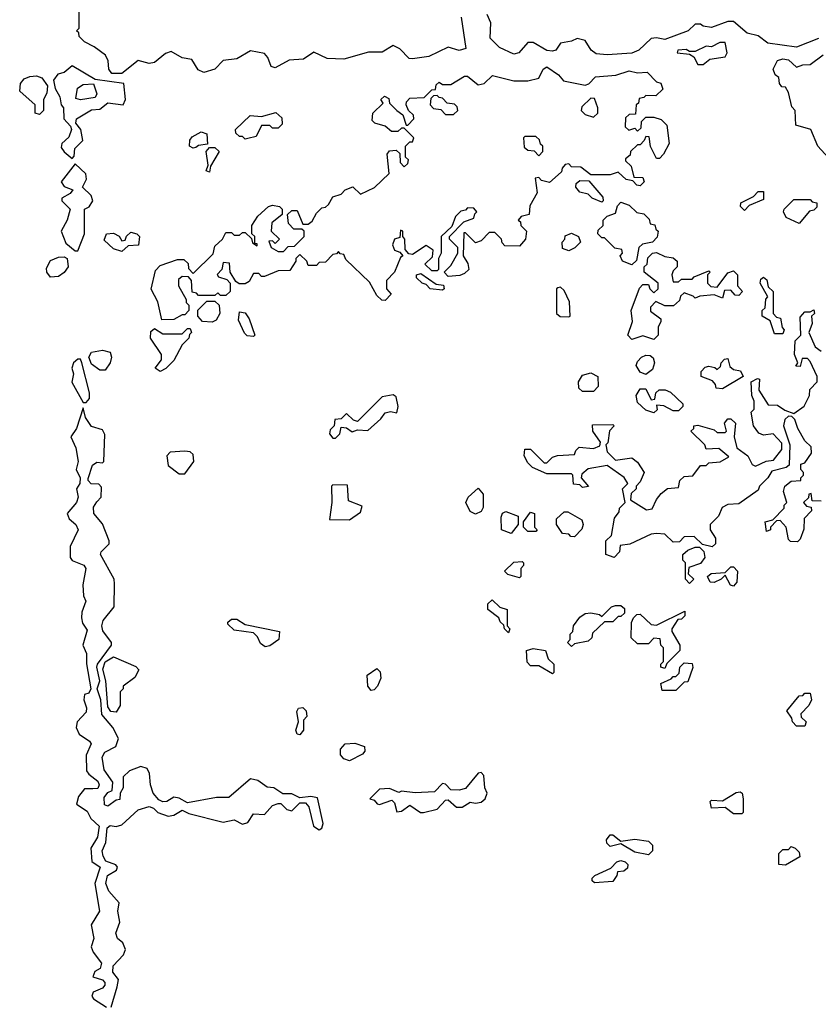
# Model space of a CAD drawing. Extents: x 2769579 to 2883812, y 684207 to 828660.
# Tile 477 of 505: x 2827953 to 2830864, y 813405 to 816996. Entities that reach past the tile are written whole.
import ezdxf

# ---------------------------------------------------------------- set-up
doc = ezdxf.new("R2010")
doc.units = 0

msp = doc.modelspace()

# ---------------------------------------------------------------- linework, layer by layer
at = {"layer": '0CON02XD'}
for points in [[(2828625, 816803.3), (2828603.4, 816813.4), (2828580.7, 816850.7), (2828545, 816857.5), (2828505, 816880), (2828485, 816872.5), (2828445, 816840), (2828425, 816836.7), (2828385, 816847.5), (2828325, 816800), (2828289.5, 816799.5), (2828278.8, 816815), (2828276.1, 816846.1), (2828266.4, 816866.4), (2828225, 816897.5), (2828190, 816915), (2828170, 816935), (2828168.3, 816948.3), (2828160, 816955), (2828170, 816965), (2828170, 817075)], [(2829562.5, 817005), (2829579.3, 816890.7), (2829555, 816883.3), (2829515, 816896.2), (2829445, 816861.2), (2829385, 816853.8), (2829372.5, 816855), (2829339.3, 816889.3), (2829315, 816902.5), (2829275, 816877.5), (2829225, 816877.5), (2829135, 816852), (2829073.9, 816853.9), (2829025, 816877.5), (2828988, 816852), (2828935, 816848.8), (2828885, 816820), (2828870, 816825), (2828858.3, 816858.3), (2828845, 816872.5), (2828795, 816882.5), (2828745, 816853.8), (2828695, 816846.7), (2828665, 816816), (2828625, 816803.3)], [(2830185, 816874.2), (2830095, 816867.5), (2830055, 816872), (2830036.7, 816885), (2830015, 816920), (2829985, 816927.5), (2829965, 816917.5), (2829925, 816910), (2829907.5, 816885), (2829895, 816881.2), (2829875, 816883.8), (2829825, 816912.5), (2829805, 816912.5), (2829772.5, 816875), (2829755, 816870), (2829702.5, 816895), (2829668.3, 816928.3), (2829670, 816985), (2829657.5, 817015)], [(2830865, 816927.5), (2830785, 816896.2), (2830680.5, 816910.5), (2830645, 816936.7), (2830605, 816947.5), (2830555, 816990), (2830535, 816990), (2830475, 816967.5), (2830445, 816972.5), (2830435, 816980), (2830415, 816980), (2830390, 816955), (2830305, 816923.3), (2830275, 816930), (2830255, 816927.5), (2830210, 816885), (2830185, 816874.2)], [(2830445, 816832.5), (2830468.3, 816851.7), (2830525, 816860), (2830532.5, 816875), (2830525, 816912.5), (2830505, 816912.5), (2830475, 816897.5), (2830455, 816900), (2830415, 816880), (2830395, 816880), (2830383, 816887), (2830352.5, 816885), (2830350, 816875), (2830395, 816870), (2830410, 816860), (2830425, 816832.5), (2830445, 816832.5)], [(2830901.7, 816491.7), (2830862.5, 816535), (2830837.5, 816595), (2830781.7, 816611.7), (2830780, 816665), (2830768.3, 816678.3), (2830755, 816730), (2830745, 816750), (2830731.7, 816751.7), (2830723, 816763), (2830720, 816785), (2830707.5, 816795), (2830700, 816815), (2830715, 816846.7), (2830735, 816853.3), (2830755, 816850), (2830785, 816822.5), (2830808.3, 816831.7), (2830835, 816832.5), (2830882.3, 816867.7)], [(2828145, 816490), (2828151.7, 816498.3), (2828153.9, 816526.1), (2828183.3, 816555), (2828176.7, 816595), (2828158.3, 816618.3), (2828160, 816635), (2828215, 816667.5), (2828245, 816670), (2828275, 816692.5), (2828330, 816685), (2828338.8, 816705), (2828333.3, 816763.3), (2828228.3, 816778.3), (2828145, 816827.5), (2828116, 816804), (2828092.7, 816797.3), (2828076, 816775), (2828082.5, 816745), (2828100, 816715), (2828104, 816685), (2828113.3, 816675), (2828113.8, 816635), (2828138.3, 816608.3), (2828142.5, 816595), (2828132.3, 816567.7), (2828106.7, 816545), (2828105, 816530), (2828115, 816513.8), (2828145, 816490)], [(2828471.7, 815901.7), (2828457, 815967), (2828433, 816013), (2828448.3, 816081.7), (2828465, 816100), (2828528.3, 816121.7), (2828551.7, 816121.7), (2828567, 816107), (2828568.3, 816088.3), (2828585, 816070), (2828658.3, 816141.7), (2828665, 816170), (2828692.5, 816195), (2828705, 816220), (2828725, 816220), (2828735, 816210), (2828755, 816210), (2828765, 816220), (2828775, 816220), (2828798.3, 816198.3), (2828801.7, 816181.7), (2828818.3, 816171.7), (2828818.3, 816178.3), (2828810, 816180), (2828810, 816205), (2828800, 816215), (2828800, 816245), (2828820.7, 816279.3), (2828860, 816315), (2828875, 816320), (2828900, 816315), (2828910, 816305), (2828910, 816285), (2828872.5, 816255), (2828870, 816225), (2828900, 816195), (2828885, 816180), (2828875, 816190), (2828861.7, 816188.3), (2828870, 816165), (2828895, 816150), (2828915, 816150), (2828931.7, 816168.3), (2828955, 816170), (2828990, 816205), (2828990, 816225), (2828981.7, 816231.7), (2828952.5, 816232.5), (2828932.5, 816252.5), (2828930, 816285), (2828945, 816300), (2828965, 816300), (2828985, 816250), (2829005, 816250), (2829019.3, 816260.7), (2829035, 816290), (2829055, 816310), (2829068.3, 816311.7), (2829078.3, 816321.7), (2829095, 816350), (2829125, 816360), (2829140, 816375), (2829167, 816387), (2829195, 816360), (2829246.4, 816383.6), (2829300, 816435), (2829292.5, 816505), (2829301.7, 816518.3), (2829325, 816520), (2829338.3, 816508.3), (2829340, 816475), (2829355, 816460), (2829368.3, 816471.7), (2829370, 816485), (2829360, 816495), (2829360, 816535), (2829375, 816550), (2829385, 816550), (2829390, 816565), (2829355, 816600), (2829345, 816600), (2829331.7, 816588.3), (2829308.3, 816588.3), (2829285, 816607.5), (2829248.3, 816618.3), (2829238.3, 816628.3), (2829240, 816655), (2829278.3, 816691.7), (2829270, 816705), (2829283, 816717), (2829298.3, 816708.3), (2829301.7, 816691.7), (2829327.5, 816665), (2829349.3, 816649.3), (2829361.7, 816611.7), (2829368.3, 816611.7), (2829390, 816635), (2829388.3, 816648.3), (2829370, 816665), (2829362.5, 816685), (2829363, 816697), (2829375, 816710), (2829427.5, 816712.5), (2829455, 816740), (2829468.3, 816741.7), (2829471.7, 816758.3), (2829481.7, 816768.3), (2829495, 816760), (2829525, 816760), (2829575, 816790), (2829585, 816790), (2829625, 816758.8), (2829646.7, 816763.3), (2829677, 816793), (2829755, 816773.3), (2829805, 816773.3), (2829845, 816782.5), (2829861.2, 816815), (2829875, 816823.8), (2829917.5, 816795), (2829935, 816772.5), (2830015, 816757.5), (2830028.3, 816761.7), (2830052.5, 816787.5), (2830126.1, 816793.9), (2830175, 816810), (2830205, 816802.5), (2830240, 816805), (2830275, 816770), (2830290, 816765), (2830297, 816743), (2830271.7, 816718.3), (2830235, 816720), (2830228.3, 816711.7), (2830211.7, 816708.3), (2830208.3, 816691.7), (2830200, 816685), (2830198.3, 816651.7), (2830175, 816650), (2830161.7, 816638.3), (2830160, 816605), (2830173, 816593), (2830195, 816600), (2830205, 816590), (2830218.3, 816601.7), (2830220, 816625), (2830235, 816640), (2830265, 816640), (2830291.7, 816631.7), (2830311.7, 816611.7), (2830320, 816545), (2830300, 816505), (2830285, 816490), (2830275, 816490), (2830253, 816533), (2830248.3, 816568.3), (2830235, 816570), (2830230, 816555), (2830215, 816540), (2830205, 816540), (2830180, 816515), (2830178.3, 816501.7), (2830161.7, 816488.3), (2830161.7, 816481.7), (2830181.7, 816461.7), (2830191.7, 816421.7), (2830225, 816420), (2830230, 816405), (2830215, 816390), (2830203, 816393), (2830188.3, 816408.3), (2830163.3, 816413.3), (2830135, 816440), (2830105, 816430), (2830035, 816430), (2829998.3, 816458.3), (2829965, 816460), (2829955, 816470), (2829941.7, 816468.3), (2829930, 816455), (2829928.3, 816441.7), (2829905, 816420), (2829885, 816402.5), (2829855, 816410), (2829845, 816420), (2829831.7, 816418.3), (2829840, 816365), (2829813, 816317), (2829810, 816285), (2829781.7, 816278.3), (2829770, 816265), (2829778.3, 816258.3), (2829780, 816245), (2829800, 816225), (2829797.5, 816195), (2829775, 816170), (2829721.7, 816171.7), (2829711.7, 816181.7), (2829710, 816195), (2829685, 816220), (2829665, 816220), (2829635, 816190), (2829615, 816182.5), (2829578.3, 816218.3), (2829571.7, 816218.3), (2829570, 816135), (2829587, 816107), (2829590, 816085), (2829575, 816070), (2829557, 816063), (2829515, 816060), (2829500, 816075), (2829525, 816100), (2829550, 816145), (2829550, 816165), (2829520, 816195), (2829520, 816205), (2829571.7, 816258.3), (2829608.3, 816271.7), (2829611.7, 816288.3), (2829620, 816295), (2829608.3, 816308.3), (2829585, 816310), (2829578.3, 816301.7), (2829561.7, 816298.3), (2829541.7, 816278.3), (2829528.3, 816241.7), (2829490, 816205), (2829490, 816145), (2829480, 816125), (2829480, 816085), (2829475, 816080), (2829455, 816080), (2829430, 816105), (2829458.3, 816131.7), (2829460, 816155), (2829435, 816172.5), (2829385, 816140), (2829371.7, 816141.7), (2829358.3, 816158.3), (2829357.5, 816195), (2829350, 816205), (2829350, 816225), (2829341.7, 816228.3), (2829338.3, 816201.7), (2829320, 816195), (2829312.5, 816175), (2829320, 816155), (2829338.3, 816148.3), (2829350, 816135), (2829341.7, 816128.3), (2829320, 816075), (2829290, 816045), (2829290, 816015), (2829307.5, 815995), (2829285, 815972.5), (2829273, 815973), (2829255, 815990), (2829228.3, 816038.3), (2829141.7, 816121.7), (2829135, 816140), (2829121.7, 816141.7), (2829115, 816150), (2829108.3, 816141.7), (2829095, 816140), (2829068.3, 816111.7), (2829045, 816110), (2829035, 816100), (2829005, 816100), (2829000, 816115), (2828975, 816140), (2828960, 816125), (2828960, 816115), (2828938.3, 816081.7), (2828895, 816080), (2828845, 816060), (2828835, 816060), (2828825, 816070), (2828805, 816070), (2828789.3, 816040.7), (2828775, 816032.5), (2828753, 816033), (2828741.7, 816041.7), (2828720, 816075), (2828718.3, 816108.3), (2828695, 816110), (2828690, 816085), (2828673, 816067), (2828678.3, 816058.3), (2828708.3, 816048.3), (2828720, 816035), (2828720, 816005), (2828705, 815990), (2828685, 815990), (2828675, 816000), (2828665, 815990), (2828605, 815990), (2828598.3, 815998.3), (2828581.7, 816001.7), (2828580, 816045), (2828568.3, 816058.3), (2828545, 816060), (2828531.7, 816048.3), (2828532.5, 816025), (2828560, 815975), (2828560, 815965), (2828570, 815955), (2828570, 815935), (2828555, 815920), (2828545, 815920), (2828515, 815902.5), (2828471.7, 815901.7)], [(2828025, 816650), (2828010, 816655), (2828010, 816685), (2827953.3, 816735), (2827956.4, 816763.6), (2827970, 816780), (2827990.7, 816789.3), (2828015, 816791.2), (2828034.2, 816784.2), (2828054.3, 816755), (2828052.3, 816727.7), (2828040, 816705), (2828040, 816665), (2828025, 816650)], [(2828175, 816703.8), (2828158.3, 816708.3), (2828164.2, 816745.8), (2828185, 816760), (2828222.5, 816762.5), (2828234.2, 816725.8), (2828228, 816712), (2828175, 816703.8)], [(2829535, 816650), (2829550, 816665), (2829548.3, 816678.3), (2829538.3, 816688.3), (2829511.7, 816691.7), (2829495, 816710), (2829481.7, 816711.7), (2829475, 816720), (2829461.7, 816718.3), (2829451.7, 816708.3), (2829450, 816685), (2829461.7, 816671.7), (2829488.3, 816668.3), (2829505, 816650), (2829535, 816650)], [(2830045, 816640), (2830060, 816655), (2830060, 816675), (2830048.3, 816708.3), (2830035, 816710), (2830001.7, 816678.3), (2830000, 816665), (2830015, 816650), (2830045, 816640)], [(2828775, 816560), (2828765, 816570), (2828755, 816570), (2828741.7, 816581.7), (2828740, 816595), (2828793, 816647), (2828835, 816642.5), (2828887.5, 816657.5), (2828908.3, 816638.3), (2828910, 816615), (2828895, 816600), (2828875, 816600), (2828865, 816610), (2828835, 816610), (2828815, 816570), (2828785, 816562.5), (2828775, 816560)], [(2828585, 816527.5), (2828572.5, 816535), (2828573, 816557), (2828581.7, 816568.3), (2828615, 816587.5), (2828635, 816580), (2828638.3, 816541.7), (2828605, 816537.5), (2828595, 816530), (2828585, 816527.5)], [(2829845, 816500), (2829860, 816515), (2829860, 816535), (2829851.7, 816541.7), (2829848.3, 816558.3), (2829835, 816570), (2829795, 816570), (2829790, 816565), (2829791.7, 816531.7), (2829805, 816520), (2829828.3, 816518.3), (2829845, 816500)], [(2828645, 816440), (2828632.5, 816445), (2828640, 816465), (2828632.5, 816515), (2828645, 816530), (2828665, 816530), (2828680, 816515), (2828648.3, 816461.7), (2828645, 816440)], [(2828165, 816152.5), (2828190, 816215), (2828190, 816305), (2828206.4, 816313.6), (2828220, 816335), (2828213.3, 816355), (2828182.5, 816385), (2828196.2, 816415), (2828193.9, 816433.9), (2828155, 816470), (2828104, 816405), (2828115, 816388), (2828147.5, 816375), (2828137.5, 816362.5), (2828106.7, 816345), (2828106.7, 816335), (2828137.5, 816305), (2828126.7, 816265), (2828104, 816225), (2828121.2, 816181.2), (2828155, 816152.5), (2828165, 816152.5)], [(2830075, 816330), (2830040, 816345), (2830025, 816360), (2829995, 816367.5), (2829980, 816385), (2829981.7, 816398.3), (2829995, 816410), (2830028.3, 816408.3), (2830078.3, 816348.3), (2830080, 816335), (2830075, 816330)], [(2830595, 816300), (2830580, 816315), (2830581.7, 816328.3), (2830628.3, 816351.7), (2830645, 816370), (2830665, 816370), (2830665, 816340), (2830611.7, 816318.3), (2830595, 816300)], [(2830185, 816102.5), (2830150, 816115), (2830142.5, 816135), (2830150, 816145), (2830148.3, 816158.3), (2830123, 816163), (2830085, 816200), (2830075, 816200), (2830060, 816215), (2830061.7, 816228.3), (2830080, 816245), (2830080, 816265), (2830095, 816280), (2830125, 816290), (2830132.5, 816317.5), (2830145, 816330), (2830175, 816320), (2830203, 816293), (2830228.3, 816288.3), (2830248.3, 816268.3), (2830251.7, 816251.7), (2830268.3, 816248.3), (2830271.7, 816231.7), (2830280, 816225), (2830277, 816203), (2830260, 816185), (2830223, 816177), (2830210, 816165), (2830201.7, 816118.3), (2830185, 816102.5)], [(2830795, 816252.5), (2830747.5, 816275), (2830737.5, 816295), (2830740, 816305), (2830775, 816340), (2830835, 816340), (2830841.7, 816331.7), (2830858.3, 816328.3), (2830858.3, 816311.7), (2830848.3, 816301.7), (2830831.7, 816298.3), (2830795, 816252.5)], [(2828325, 816150), (2828295, 816160), (2828261.7, 816191.7), (2828270, 816215), (2828295, 816217.5), (2828316.4, 816206.4), (2828325, 816190), (2828338.3, 816191.7), (2828343, 816207), (2828358.3, 816221.7), (2828380, 816215), (2828390, 816205), (2828386.7, 816173.3), (2828348.3, 816171.7), (2828325, 816150)], [(2829955, 816152.5), (2829931.7, 816161.7), (2829930, 816185), (2829940, 816195), (2829941.7, 816208.3), (2829965, 816217.5), (2829990, 816205), (2829997.5, 816185), (2829976.4, 816163.6), (2829955, 816152.5)], [(2830265, 815830), (2830225, 815842.5), (2830185, 815830), (2830170, 815845), (2830187.5, 815895), (2830182.5, 815935), (2830213, 816017), (2830225, 816030), (2830245, 816030), (2830250, 816015), (2830265, 816000), (2830280, 816015), (2830280, 816035), (2830230, 816075), (2830230, 816095), (2830240, 816105), (2830243, 816127), (2830260, 816145), (2830275, 816147.5), (2830305, 816132.5), (2830335, 816127.5), (2830350, 816115), (2830350, 816095), (2830335, 816080), (2830330, 816065), (2830335, 816040), (2830355, 816040), (2830365, 816050), (2830405, 816050), (2830411.7, 816058.3), (2830465, 816080), (2830470, 816075), (2830460, 816065), (2830460, 816035), (2830473, 816023), (2830495, 816020), (2830535, 816072.5), (2830555, 816080), (2830570, 816065), (2830570, 816025), (2830587.5, 816005), (2830575, 815990), (2830561.7, 815991.7), (2830545, 816010), (2830521.7, 816008.3), (2830515, 815980), (2830485, 815992.5), (2830432.5, 815987.5), (2830415, 815980), (2830408.3, 815988.3), (2830375, 816000), (2830361.7, 815988.3), (2830358.3, 815971.7), (2830337, 815953), (2830305, 815952.5), (2830271.7, 815968.3), (2830253, 815947), (2830253, 815933), (2830290, 815905), (2830290, 815895), (2830280, 815875), (2830280, 815845), (2830265, 815830)], [(2828065, 816057.5), (2828052.5, 816075), (2828050.7, 816089.3), (2828065, 816117.5), (2828095, 816130), (2828115, 816131.2), (2828126, 816125), (2828130, 816095), (2828115.5, 816074.5), (2828095, 816060), (2828065, 816057.5)], [(2829495, 816010), (2829450, 816015), (2829435, 816030), (2829420, 816035), (2829400, 816055), (2829400, 816065), (2829415, 816070), (2829471.7, 816031.7), (2829498.3, 816028.3), (2829500, 816015), (2829495, 816010)], [(2830735, 815850), (2830705, 815850), (2830688.3, 815898.3), (2830660, 815915), (2830660, 815935), (2830670, 815945), (2830673, 815977), (2830680, 815985), (2830652.5, 816035), (2830655, 816050), (2830665, 816057.5), (2830677, 816047), (2830681.7, 816021.7), (2830700, 816005), (2830700, 815925), (2830711.7, 815911.7), (2830727, 815907), (2830733, 815873), (2830740, 815865), (2830735, 815850)], [(2829955, 815912.5), (2829960, 815915), (2829957, 815967), (2829938.3, 816008.3), (2829925, 816020), (2829915, 816017.5), (2829910, 816015), (2829910, 815925), (2829923, 815913), (2829955, 815912.5)], [(2828655, 815893.3), (2828620, 815895), (2828602.5, 815915), (2828603, 815937), (2828635, 815970), (2828665, 815970), (2828680, 815955), (2828682.5, 815925), (2828669.3, 815900.7), (2828655, 815893.3)], [(2828805, 815840), (2828783, 815843), (2828773, 815853), (2828750.7, 815900.7), (2828755, 815930), (2828775, 815927.5), (2828790, 815905), (2828810, 815845), (2828805, 815840)], [(2830875, 815240), (2830841.7, 815241.7), (2830838.3, 815268.3), (2830830, 815265), (2830828.3, 815251.7), (2830810, 815235), (2830821.7, 815221.7), (2830838.3, 815218.3), (2830840, 815205), (2830813, 815177), (2830811.7, 815138.3), (2830798.3, 815101.7), (2830788.3, 815091.7), (2830763, 815093), (2830755, 815100), (2830746.7, 815145), (2830725, 815170), (2830711.7, 815168.3), (2830690, 815145), (2830690, 815135), (2830675, 815130), (2830670, 815165), (2830698.3, 815171.7), (2830740, 815215), (2830740, 815225), (2830750, 815235), (2830737.5, 815275), (2830742.5, 815295), (2830765, 815312.5), (2830800, 815315), (2830800, 815325), (2830810, 815335), (2830810, 815345), (2830800, 815355), (2830800, 815375), (2830815, 815380), (2830840, 815415), (2830838.3, 815438.3), (2830815, 815460), (2830790, 815505), (2830778.3, 815538.3), (2830768.3, 815548.3), (2830755, 815550), (2830741.7, 815538.3), (2830737.5, 815515), (2830760, 815445), (2830758.3, 815371.7), (2830747, 815363), (2830695, 815350), (2830680, 815325), (2830650, 815295), (2830645, 815280), (2830575, 815230), (2830535, 815227.5), (2830513.6, 815216.4), (2830500, 815185), (2830470, 815155), (2830470, 815135), (2830490, 815105), (2830490, 815085), (2830477, 815073), (2830441.7, 815081.7), (2830411.7, 815111.7), (2830375, 815110), (2830358.3, 815091.7), (2830335, 815090), (2830305, 815120), (2830275, 815122.5), (2830255, 815120), (2830177, 815083), (2830141.7, 815078.3), (2830140, 815055), (2830120, 815035), (2830090, 815045), (2830090, 815095), (2830110, 815115), (2830121.7, 815178.3), (2830138.3, 815201.7), (2830140, 815215), (2830160, 815235), (2830150, 815285), (2830170, 815305), (2830156.4, 815326.4), (2830095, 815370), (2830025, 815357.5), (2830001.7, 815338.3), (2830000, 815325), (2830027, 815293), (2830005, 815290), (2829995, 815300), (2829971.7, 815301.7), (2829970, 815335), (2829965, 815340), (2829875, 815340), (2829823, 815363), (2829805, 815380), (2829792.5, 815405), (2829795, 815430), (2829815, 815430), (2829865, 815380), (2829875, 815380), (2829895, 815400), (2829913, 815407), (2829975, 815410), (2829980, 815425), (2829993, 815437), (2830045, 815432.5), (2830068.3, 815441.7), (2830070, 815455), (2830042.5, 815495), (2830041.7, 815518.3), (2830115, 815520), (2830120, 815515), (2830103, 815497), (2830097, 815453), (2830090, 815445), (2830095, 815420), (2830125, 815390), (2830185, 815397.5), (2830205, 815382.5), (2830230, 815345), (2830215, 815310), (2830200, 815295), (2830200, 815285), (2830181.7, 815268.3), (2830180, 815245), (2830238.3, 815208.3), (2830258.3, 815211.7), (2830273.9, 815246.1), (2830292, 815268), (2830315, 815286.7), (2830355, 815290), (2830360, 815315), (2830375, 815330), (2830407, 815333), (2830435, 815370), (2830455, 815370), (2830465, 815380), (2830507, 815383), (2830538.3, 815401.7), (2830501.7, 815431.7), (2830455, 815430), (2830450, 815445), (2830400, 815495), (2830410, 815505), (2830410, 815515), (2830425, 815517.5), (2830485, 815500), (2830495, 815490), (2830525, 815490), (2830530, 815495), (2830522.5, 815525), (2830535, 815540), (2830545, 815540), (2830562.5, 815525), (2830557.5, 815475), (2830567.5, 815435), (2830607.5, 815405), (2830623.6, 815373.6), (2830635, 815367.5), (2830673.6, 815386.4), (2830700.7, 815389.3), (2830731.7, 815428.3), (2830731.7, 815451.7), (2830700, 815485), (2830665, 815481.2), (2830647.7, 815487.7), (2830627.5, 815515), (2830620, 815565), (2830630, 815575), (2830630, 815605), (2830622.5, 815625), (2830620, 815675), (2830643, 815687), (2830650, 815685), (2830647.5, 815645), (2830681.7, 815591.7), (2830715, 815590), (2830741.7, 815571.7), (2830775, 815560), (2830813, 815587), (2830832.5, 815625), (2830833, 815647), (2830860, 815675), (2830860, 815695), (2830835, 815750), (2830825, 815760), (2830805, 815760), (2830798.3, 815731.7), (2830782.5, 815732.5), (2830790, 815745), (2830777.5, 815775), (2830780, 815825), (2830800, 815845), (2830798.3, 815911.7), (2830815, 815930), (2830835, 815930), (2830848.3, 815938.3), (2830850, 815925), (2830840, 815915), (2830841.7, 815888.3), (2830830, 815855), (2830853, 815803), (2830875, 815787.5)], [(2828465, 815713.3), (2828447.5, 815725), (2828470, 815755), (2828470, 815775), (2828430, 815835), (2828431.7, 815858.3), (2828445, 815870), (2828475, 815850), (2828545, 815850), (2828565, 815870), (2828575, 815870), (2828580, 815855), (2828571.7, 815848.3), (2828570, 815835), (2828545, 815810), (2828515, 815752.5), (2828486.4, 815723.6), (2828465, 815713.3)], [(2828265, 815717.5), (2828245, 815717.5), (2828215, 815740), (2828205.7, 815765), (2828215, 815784), (2828255, 815791.2), (2828283, 815783), (2828287.5, 815765), (2828282.5, 815745), (2828265, 815717.5)], [(2828195, 815600), (2828207.5, 815615), (2828207.5, 815635), (2828180, 815745), (2828175, 815757.5), (2828165, 815757.5), (2828150, 815745), (2828143.3, 815725), (2828150, 815705), (2828143.6, 815673.6), (2828185, 815600), (2828195, 815600)], [(2830235, 815702.5), (2830215, 815710), (2830200, 815735), (2830205, 815750), (2830220, 815765), (2830235, 815772.5), (2830251.7, 815771.7), (2830262.5, 815762.5), (2830267.5, 815745), (2830259.3, 815720.7), (2830235, 815702.5)], [(2830515, 815650), (2830491.7, 815651.7), (2830490, 815665), (2830478.3, 815678.3), (2830437.5, 815695), (2830437, 815713), (2830451.7, 815728.3), (2830465, 815732.5), (2830487.5, 815727.5), (2830495, 815720), (2830508.3, 815731.7), (2830510, 815745), (2830521.7, 815758.3), (2830535, 815760), (2830541.7, 815731.7), (2830555, 815720), (2830580, 815715), (2830590, 815695), (2830515, 815650)], [(2830045, 815640), (2830005, 815640), (2829991.7, 815651.7), (2829990, 815675), (2830005, 815700), (2830035, 815707.5), (2830060, 815695), (2830061.7, 815658.3), (2830045, 815640)], [(2830265, 815562.5), (2830235, 815572.5), (2830205, 815600), (2830200, 815625), (2830215, 815650), (2830235, 815650), (2830255, 815610), (2830268.3, 815611.7), (2830272.5, 815635), (2830283.9, 815646.1), (2830306.4, 815646.4), (2830325, 815637.5), (2830370, 815595), (2830370, 815585), (2830355, 815570), (2830335, 815570), (2830301.7, 815588.3), (2830275, 815590), (2830277, 815573), (2830265, 815562.5)], [(2829105, 815470), (2829120, 815485), (2829125, 815510), (2829145, 815507.5), (2829165, 815492.5), (2829185, 815500), (2829221.7, 815498.3), (2829269.5, 815540.5), (2829285, 815562.5), (2829305, 815567.5), (2829328.3, 815561.7), (2829332.5, 815585), (2829325, 815620), (2829315, 815627.5), (2829275, 815620), (2829185, 815530), (2829170, 815535), (2829145, 815560), (2829125, 815540), (2829101.7, 815538.3), (2829100, 815515), (2829085, 815500), (2829082.5, 815485), (2829095, 815470), (2829105, 815470)], [(2828880, 814195), (2828855, 814197.5), (2828820.7, 814220.7), (2828795, 814227.5), (2828715, 814158.8), (2828671.2, 814158.8), (2828565, 814140), (2828535, 814156.7), (2828515, 814160), (2828490, 814145), (2828475, 814143.3), (2828460.7, 814150.7), (2828440, 814175), (2828430, 814205), (2828426.4, 814246.4), (2828417.5, 814265), (2828395, 814272.5), (2828353, 814257), (2828330, 814235), (2828330, 814195), (2828320, 814175), (2828318.3, 814151.7), (2828305, 814150), (2828275, 814127.5), (2828262, 814132), (2828261.2, 814158.8), (2828275, 814177.5), (2828290, 814185), (2828292.5, 814215), (2828260.7, 814260.7), (2828253.5, 814306.5), (2828263.8, 814325), (2828303.3, 814345), (2828313.3, 814375), (2828292.5, 814415), (2828252.1, 814462.1), (2828249.4, 814515), (2828236.2, 814555), (2828245.6, 814585), (2828234, 814634), (2828236.9, 814645), (2828287.5, 814715), (2828287.5, 814725), (2828256.7, 814766.7), (2828252.5, 814785), (2828257.5, 814805), (2828297.5, 814855), (2828298.8, 814938.8), (2828297.5, 814955), (2828247.5, 815045), (2828250, 815055), (2828280, 815085), (2828280, 815095), (2828255, 815157.5), (2828223.3, 815195), (2828222, 815218), (2828235, 815237.5), (2828250, 815255), (2828251.7, 815291.7), (2828241.7, 815301.7), (2828213.8, 815303.8), (2828202.5, 815315), (2828203, 815323), (2828218.8, 815371.2), (2828235, 815382.5), (2828255, 815380), (2828260, 815385), (2828263.6, 815483.6), (2828255, 815500), (2828215, 815512.5), (2828193.3, 815545), (2828185, 815580), (2828160, 815505), (2828140, 815475), (2828157.5, 815435), (2828166.7, 815385), (2828158.8, 815355), (2828173.3, 815325), (2828172.5, 815305), (2828160, 815285), (2828166.2, 815255), (2828160, 815235), (2828126.2, 815195), (2828133.3, 815175), (2828157.5, 815155), (2828166.7, 815135), (2828137.5, 815075), (2828137.5, 815035), (2828145, 815023.3), (2828186.7, 815006.7), (2828193.8, 814995), (2828183.8, 814935), (2828186.2, 814895), (2828194, 814875), (2828179.2, 814835), (2828178.6, 814815), (2828182.5, 814795), (2828199.5, 814769.5), (2828183.3, 814715), (2828196.2, 814685), (2828196.4, 814646.4), (2828212.5, 814555), (2828205, 814540), (2828190, 814535), (2828187.5, 814515), (2828196.4, 814486.4), (2828195, 814470), (2828163.3, 814435), (2828158.8, 814415), (2828170.3, 814390.3), (2828207.5, 814365), (2828213.3, 814355), (2828195.8, 814314.2), (2828197.1, 814257.1), (2828205, 814243.8), (2828238.5, 814218.5), (2828242.5, 814205), (2828238.3, 814191.7), (2828220.3, 814190.3), (2828189.2, 814190.8), (2828167.3, 814162.7), (2828160, 814135), (2828199.7, 814109.7), (2828213.2, 814083.2), (2828243.3, 814055), (2828237.5, 814015), (2828212.5, 813975), (2828216.4, 813926.4), (2828246.7, 813905), (2828226.7, 813845), (2828243.8, 813745), (2828214, 813695), (2828223.8, 813645), (2828213.8, 813615), (2828221.2, 813595), (2828252, 813555), (2828246.7, 813535), (2828227.5, 813525), (2828220, 813505), (2828255, 813493.8), (2828263.8, 813485), (2828263.8, 813475), (2828255.6, 813464.4), (2828221.2, 813448.8), (2828216.7, 813435), (2828222.5, 813425), (2828270, 813395)], [(2828555, 815340), (2828587.5, 815385), (2828585, 815410), (2828575, 815420), (2828555, 815422.5), (2828501.7, 815418.3), (2828490, 815405), (2828495, 815370), (2828535, 815340), (2828555, 815340)], [(2829155, 815172.5), (2829195, 815200), (2829201.7, 815221.7), (2829151.7, 815241.7), (2829148.3, 815298.3), (2829095, 815300), (2829090, 815295), (2829091.2, 815235), (2829083, 815173), (2829155, 815172.5)], [(2829615, 815192.5), (2829595, 815202.5), (2829580, 815235), (2829587.5, 815255), (2829625, 815287.5), (2829642.5, 815265), (2829643, 815217), (2829635, 815202.5), (2829615, 815192.5)], [(2829745, 815122.5), (2829710, 815135), (2829708.3, 815181.7), (2829713.6, 815196.4), (2829725, 815202.5), (2829770, 815185), (2829770, 815155), (2829745, 815122.5)], [(2829835, 815130), (2829805, 815130), (2829790, 815145), (2829790, 815165), (2829815, 815200), (2829830, 815195), (2829830, 815145), (2829840, 815135), (2829835, 815130)], [(2829975, 815110), (2829961.7, 815111.7), (2829955, 815120), (2829931.7, 815121.7), (2829910, 815155), (2829910, 815175), (2829938.3, 815201.7), (2829951.7, 815201.7), (2830001.7, 815171.7), (2830007.5, 815155), (2830001.7, 815138.3), (2829975, 815110)], [(2830395, 814940), (2830380, 814955), (2830380, 815015), (2830370, 815025), (2830370, 815045), (2830388.3, 815061.7), (2830415, 815072.5), (2830431.7, 815071.7), (2830447, 815057), (2830450, 815035), (2830435, 815012.5), (2830391.7, 814998.3), (2830390, 814975), (2830410, 814955), (2830395, 814940)], [(2829775, 814960), (2829733, 814973), (2829720, 814985), (2829755, 815017.5), (2829785, 815020), (2829790, 815015), (2829790, 815005), (2829780, 814995), (2829780, 814965), (2829775, 814960)], [(2830555, 814930), (2830543.6, 814933.6), (2830525, 814970), (2830510, 814955), (2830485, 814943.3), (2830470, 814945), (2830460, 814965), (2830473.6, 814976.4), (2830525, 814980), (2830545, 815000), (2830555, 815000), (2830570, 814985), (2830567.5, 814945), (2830555, 814930)], [(2829735, 814760), (2829720, 814775), (2829718.3, 814788.3), (2829705, 814800), (2829700, 814815), (2829660, 814845), (2829660, 814865), (2829675, 814880), (2829703, 814853), (2829730, 814845), (2829730, 814785), (2829740, 814775), (2829735, 814760)], [(2829965, 814710), (2829950, 814725), (2829960, 814735), (2829960, 814755), (2829970, 814765), (2829972.5, 814785), (2829995, 814817.5), (2830015, 814830), (2830035, 814832.5), (2830067, 814827), (2830075, 814820), (2830110, 814855), (2830125, 814860), (2830145, 814860), (2830158.3, 814848.3), (2830158.3, 814831.7), (2830145, 814820), (2830135, 814820), (2830115, 814800), (2830085, 814800), (2830041.7, 814758.3), (2830038.3, 814741.7), (2830025, 814730), (2829975, 814720), (2829965, 814710)], [(2828848.3, 814708.3), (2828830.7, 814720.7), (2828820, 814745), (2828805, 814760), (2828735, 814770), (2828711.7, 814791.7), (2828711.7, 814798.3), (2828725, 814810), (2828745, 814810), (2828775, 814790), (2828900, 814765), (2828897.5, 814735), (2828865, 814712.5), (2828848.3, 814708.3)], [(2830305, 814630), (2830290, 814635), (2830290, 814645), (2830300, 814655), (2830300, 814705), (2830290, 814715), (2830288.3, 814738.3), (2830265, 814740), (2830245, 814720), (2830205, 814720), (2830181.7, 814741.7), (2830183, 814797), (2830190, 814815), (2830203, 814827), (2830215, 814827.5), (2830255, 814790), (2830275, 814787.5), (2830378.3, 814838.3), (2830378.3, 814821.7), (2830365, 814810), (2830351.7, 814808.3), (2830330, 814775), (2830330, 814765), (2830360, 814715), (2830360, 814695), (2830311.7, 814648.3), (2830305, 814630)], [(2829895, 814610), (2829845, 814640), (2829815, 814640), (2829803, 814653), (2829800, 814695), (2829825, 814702.5), (2829870, 814695), (2829880, 814665), (2829900, 814645), (2829900, 814615), (2829895, 814610)], [(2828305, 814470), (2828285, 814473.3), (2828275, 814490), (2828267.1, 814585), (2828256.8, 814626.8), (2828265, 814654.2), (2828295, 814672), (2828377, 814637), (2828387.5, 814625), (2828373, 814597), (2828330, 814565), (2828330, 814555), (2828320, 814545), (2828320, 814495), (2828305, 814470)], [(2829235, 814550), (2829222.5, 814565), (2829220, 814605), (2829255, 814630), (2829267, 814617), (2829270, 814595), (2829257.5, 814565), (2829245, 814552.5), (2829235, 814550)], [(2830345, 814550), (2830295, 814550), (2830290, 814575), (2830328.3, 814591.7), (2830335, 814600), (2830345, 814600), (2830357, 814613), (2830360, 814635), (2830375, 814650), (2830405, 814647.5), (2830407, 814633), (2830388.3, 814581.7), (2830375, 814580), (2830345, 814550)], [(2830815, 814420), (2830785, 814420), (2830770, 814435), (2830768.3, 814448.3), (2830750, 814475), (2830795, 814530), (2830808.3, 814531.7), (2830815, 814540), (2830835, 814540), (2830840, 814515), (2830830, 814495), (2830800, 814465), (2830801.7, 814451.7), (2830820, 814435), (2830815, 814420)], [(2828975, 814387.5), (2828965, 814390), (2828960, 814405), (2828970, 814435), (2828963, 814473), (2828970, 814485), (2828985, 814487.5), (2828997.5, 814475), (2829000, 814455), (2828988.3, 814441.7), (2828987.5, 814405), (2828975, 814387.5)], [(2829155, 814292.5), (2829135, 814300), (2829122.5, 814315), (2829122.5, 814335), (2829140, 814355), (2829175, 814357.5), (2829210, 814345), (2829211.7, 814328.3), (2829203, 814317), (2829155, 814292.5)], [(2829425, 814104), (2829475, 814116.2), (2829505, 814150), (2829515, 814151.2), (2829545, 814124.2), (2829565.8, 814124.2), (2829595, 814142.5), (2829615, 814138), (2829635, 814142.5), (2829650, 814155), (2829657.5, 814175), (2829648.8, 814195), (2829645, 814240), (2829635, 814250), (2829625, 814247.5), (2829577.7, 814192.3), (2829555, 814186.2), (2829525, 814186.7), (2829505, 814207.5), (2829495, 814210), (2829465, 814180), (2829395, 814176.7), (2829345, 814182.5), (2829335, 814177.5), (2829301.7, 814191.7), (2829265, 814190), (2829230, 814155), (2829245, 814150), (2829256.4, 814136.4), (2829265, 814133.3), (2829309.3, 814149.3), (2829319.5, 814139.5), (2829327.5, 814107.5), (2829345, 814110), (2829375, 814131.2), (2829414.3, 814104.3), (2829425, 814104)], [(2828286.2, 813395), (2828308.3, 813468.3), (2828313.3, 813495), (2828292.5, 813522.5), (2828294.2, 813545), (2828331.2, 813585), (2828338.8, 813605), (2828329.4, 813629.4), (2828310, 813645), (2828303.3, 813665), (2828318.8, 813705), (2828311.2, 813745), (2828316.2, 813775), (2828277.8, 813817.8), (2828267.1, 813845), (2828273.3, 813875), (2828305.8, 813894.2), (2828310, 813905), (2828303.6, 813913.6), (2828267, 813927), (2828257.5, 813945), (2828253.3, 813965), (2828266.7, 813995), (2828271.7, 814048.3), (2828283.3, 814056.7), (2828305, 814053.8), (2828325, 814060), (2828385.6, 814114.4), (2828425, 814126), (2828440.8, 814120.8), (2828456.7, 814105), (2828495, 814090.8), (2828515.6, 814094.4), (2828545, 814113.3), (2828570.3, 814100.3), (2828695, 814068.8), (2828735, 814077.5), (2828765, 814062.5), (2828785, 814067.5), (2828805, 814100), (2828845, 814096.7), (2828875, 814130), (2828895, 814137.5), (2828905, 814137.5), (2828927.5, 814115), (2828945, 814111.2), (2828975, 814140), (2828995, 814140), (2829007.5, 814125), (2829023.8, 814055), (2829045, 814041.2), (2829055, 814047.5), (2829060, 814065), (2829038.3, 814158.3), (2829015, 814162.5), (2828975, 814157.5), (2828945, 814172.5), (2828913, 814173), (2828880, 814195)], [(2830585, 814100), (2830555, 814100), (2830525, 814122.5), (2830475, 814120), (2830470, 814145), (2830475, 814150), (2830515, 814146.7), (2830565, 814178), (2830579.5, 814179.5), (2830586.2, 814175), (2830590, 814155), (2830590, 814105), (2830585, 814100)], [(2830245, 813950), (2830195, 813960), (2830145, 813990), (2830105, 813980), (2830093, 813993), (2830092.5, 814005), (2830105, 814022.5), (2830115, 814022.5), (2830145, 814000), (2830195, 814007.5), (2830245, 814000), (2830260, 813985), (2830260, 813965), (2830245, 813950)], [(2830745, 813912.5), (2830720, 813915), (2830720, 813955), (2830735, 813970), (2830755, 813970), (2830765, 813980), (2830780, 813975), (2830795, 813960), (2830797, 813943), (2830745, 813912.5)], [(2830048.3, 813848.3), (2830040, 813855), (2830040, 813865), (2830050, 813875), (2830108.3, 813901.7), (2830130, 813925), (2830145, 813930), (2830160, 813925), (2830170, 813915), (2830168.3, 813901.7), (2830155, 813890), (2830131.7, 813888.3), (2830130, 813875), (2830115, 813852.5), (2830048.3, 813848.3)]]:
    msp.add_lwpolyline(points, dxfattribs=at)

doc.saveas('drawing.dxf')
